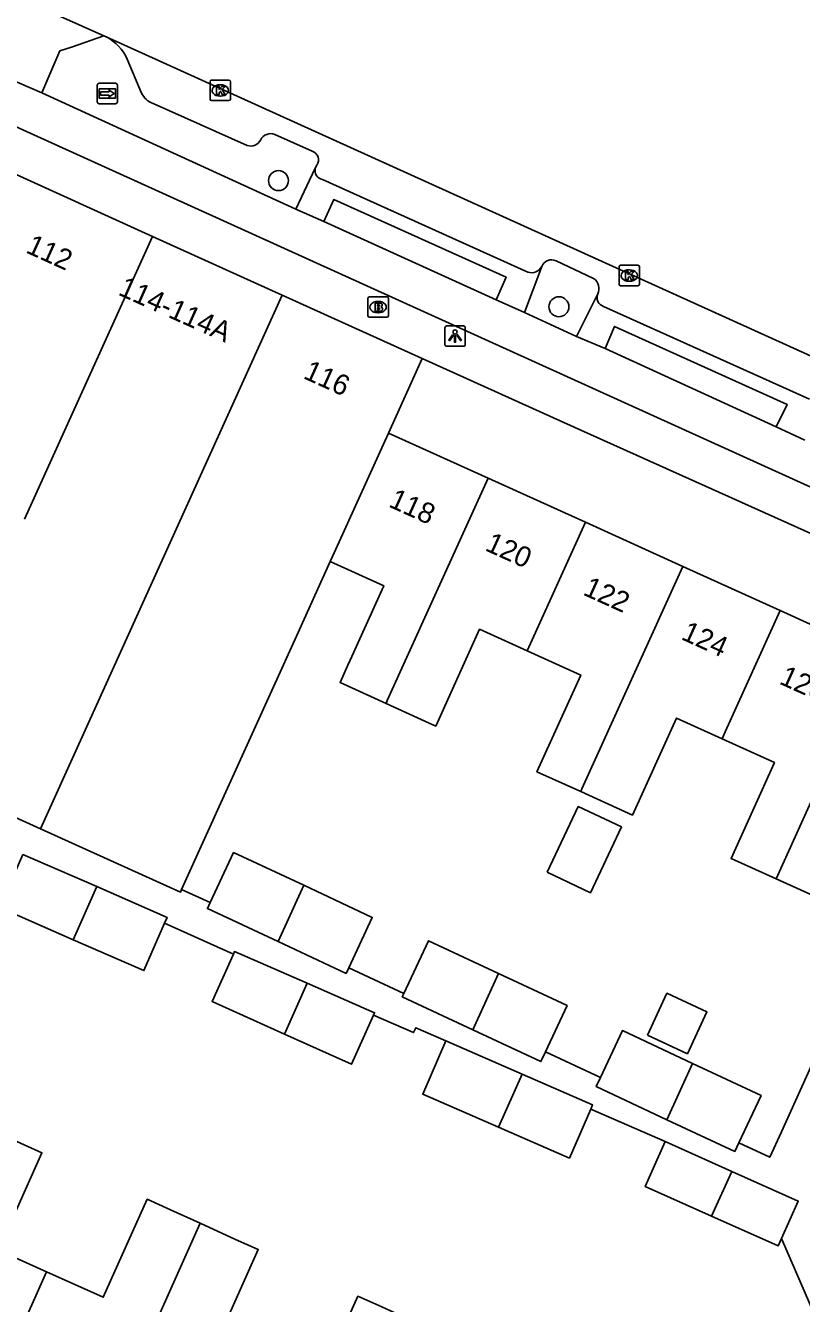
# Model space of a CAD drawing. Extents: x 161845 to 162341, y 381620 to 382158.
# Drawn here: x 162200.1 to 162238.1, y 381756.3 to 381818.8 of the extents above; entities that cross this region are included whole.
import ezdxf

# ---------------------------------------------------------------- set-up
doc = ezdxf.new("R2010")
doc.units = 0
for name, color, linetype in [('IMGEO_Boom', 7, 'Continuous'), ('IMGEO_Brandkraan', 7, 'Continuous'), ('IMGEO_Kolk', 7, 'Continuous'), ('IMGEO_Lichtpunt', 7, 'Continuous'), ('IMGEO_Pand', 7, 'Continuous'), ('IMGEO_Pand_nummerreeks', 7, 'Continuous'), ('IMGEO_Parkeervlak_open', 7, 'Continuous'), ('IMGEO_Rijbaan_lokaal_gesloten', 7, 'Continuous'), ('IMGEO_Rijbaan_lokaal_open', 7, 'Continuous'), ('IMGEO_Voetpad_gesloten', 7, 'Continuous'), ('IMGEO_Voetpad_open', 7, 'Continuous'), ('IMGEO_Wegwijzer', 7, 'Continuous')]:
    doc.layers.add(name, color=color, linetype=linetype)

msp = doc.modelspace()

# ---------------------------------------------------------------- linework, layer by layer
at = {"layer": 'IMGEO_Boom'}
for centre in [(162212.468, 381811.222), (162226.194, 381805.052)]:
    msp.add_circle(centre, 0.489, dxfattribs=at)
at = {"layer": 'IMGEO_Brandkraan'}
for p, q in [((162216.845, 381804.61), (162216.845, 381805.462)), ((162216.92, 381805.536), (162217.772, 381805.536)), ((162217.333, 381805.316), (162217.358, 381805.316)), ((162217.846, 381805.462), (162217.846, 381804.61)), ((162217.772, 381804.536), (162216.92, 381804.536)), ((162217.356, 381804.756), (162217.331, 381804.756))]:
    msp.add_line(p, q, dxfattribs=at)
for points in [[(162216.845, 381804.61), (162216.845, 381805.462)], [(162216.92, 381805.536), (162217.772, 381805.536)], [(162217.193, 381805.236), (162217.193, 381804.836), (162217.406, 381804.836)], [(162217.424, 381805.236), (162217.193, 381805.236)], [(162217.372, 381805.155), (162217.318, 381805.155), (162217.318, 381805.079)], [(162217.846, 381805.462), (162217.846, 381804.61)], [(162217.772, 381804.536), (162216.92, 381804.536)], [(162217.318, 381805.079), (162217.371, 381805.079)], [(162217.38, 381805.003), (162217.318, 381805.003), (162217.318, 381804.922)], [(162217.318, 381804.922), (162217.38, 381804.922)]]:
    msp.add_lwpolyline(points, dxfattribs=at)
for centre, radius, start, end in [((162216.922, 381805.46), 0.0765, 91.55205, 178.44795), ((162216.922, 381805.46), 0.0765, 91.55205, 178.44795), ((162217.373, 381805.117), 0.0379, 267.82845, 90.93552), ((162217.428, 381805.091), 0.145, 59.4692, 91.53667), ((162217.453, 381805.138), 0.0922, 285.51372, 58.15012), ((162217.77, 381805.46), 0.0765, 1.55205, 88.44795), ((162217.77, 381805.46), 0.0765, 1.55205, 88.44795), ((162216.922, 381804.612), 0.0765, 181.55205, 268.44795), ((162216.922, 381804.612), 0.0765, 181.55205, 268.44795), ((162217.381, 381804.962), 0.0404, 269.87594, 90.50774), ((162217.412, 381805.087), 0.251, 268.66757, 293.53466), ((162217.458, 381804.946), 0.105, 301.31148, 78.98903), ((162217.77, 381804.612), 0.0765, 271.55205, 358.44795), ((162217.77, 381804.612), 0.0765, 271.55205, 358.44795)]:
    msp.add_arc(centre, radius, start, end, dxfattribs=at)
for centre, major_axis, ratio, start_param, end_param in [((162217.332, 381805.036), (-0.387, 0.002), 0.722429, 4.712389, 7.853982), ((162217.357, 381805.036), (-0.39, 0.002), 0.717154, 1.570796, 4.712389)]:
    msp.add_ellipse(centre, major_axis=major_axis, ratio=ratio, start_param=start_param, end_param=end_param, dxfattribs=at)
at = {"layer": 'IMGEO_Kolk'}
for p, q in [((162209.119, 381815.208), (162209.119, 381816.06)), ((162209.194, 381816.134), (162210.046, 381816.134)), ((162209.607, 381815.914), (162209.632, 381815.914)), ((162210.12, 381816.06), (162210.12, 381815.208)), ((162210.046, 381815.134), (162209.194, 381815.134)), ((162209.63, 381815.354), (162209.605, 381815.354)), ((162229.135, 381806.155), (162229.135, 381807.007)), ((162229.21, 381807.081), (162230.062, 381807.081)), ((162230.136, 381807.007), (162230.136, 381806.155)), ((162229.623, 381806.861), (162229.648, 381806.861)), ((162230.062, 381806.081), (162229.21, 381806.081)), ((162229.646, 381806.301), (162229.621, 381806.301))]:
    msp.add_line(p, q, dxfattribs=at)
for points in [[(162209.119, 381815.208), (162209.119, 381816.06)], [(162209.194, 381816.134), (162210.046, 381816.134)], [(162209.44, 381815.834), (162209.563, 381815.834), (162209.563, 381815.683), (162209.693, 381815.834), (162209.857, 381815.834), (162209.711, 381815.683), (162209.864, 381815.434), (162209.712, 381815.434), (162209.627, 381815.598), (162209.563, 381815.531), (162209.563, 381815.434), (162209.44, 381815.434), (162209.44, 381815.834)], [(162210.12, 381816.06), (162210.12, 381815.208)], [(162210.046, 381815.134), (162209.194, 381815.134)], [(162229.135, 381806.155), (162229.135, 381807.007)], [(162229.21, 381807.081), (162230.062, 381807.081)], [(162230.136, 381807.007), (162230.136, 381806.155)], [(162229.456, 381806.781), (162229.579, 381806.781), (162229.579, 381806.63), (162229.709, 381806.781), (162229.873, 381806.781), (162229.727, 381806.63), (162229.88, 381806.381), (162229.728, 381806.381), (162229.643, 381806.545), (162229.579, 381806.478), (162229.579, 381806.381), (162229.456, 381806.381), (162229.456, 381806.781)], [(162230.062, 381806.081), (162229.21, 381806.081)]]:
    msp.add_lwpolyline(points, dxfattribs=at)
for centre, start, end in [((162209.196, 381816.058), 91.55205, 178.44795), ((162209.196, 381816.058), 91.55205, 178.44795), ((162210.044, 381816.058), 1.55205, 88.44795), ((162210.044, 381816.058), 1.55205, 88.44795), ((162209.196, 381815.21), 181.55205, 268.44795), ((162209.196, 381815.21), 181.55205, 268.44795), ((162210.044, 381815.21), 271.55205, 358.44795), ((162210.044, 381815.21), 271.55205, 358.44795), ((162229.212, 381807.005), 91.55205, 178.44795), ((162229.212, 381807.005), 91.55205, 178.44795), ((162230.06, 381807.005), 1.55205, 88.44795), ((162230.06, 381807.005), 1.55205, 88.44795), ((162229.212, 381806.157), 181.55205, 268.44795), ((162229.212, 381806.157), 181.55205, 268.44795), ((162230.06, 381806.157), 271.55205, 358.44795), ((162230.06, 381806.157), 271.55205, 358.44795)]:
    msp.add_arc(centre, 0.0765, start, end, dxfattribs=at)
for centre, major_axis, ratio, start_param, end_param in [((162209.606, 381815.634), (-0.387, 0.002), 0.722429, 4.712389, 7.853982), ((162209.631, 381815.634), (-0.39, 0.002), 0.717154, 1.570796, 4.712389), ((162229.622, 381806.581), (-0.387, 0.002), 0.722429, 4.712389, 7.853982), ((162229.647, 381806.581), (-0.39, 0.002), 0.717154, 1.570796, 4.712389)]:
    msp.add_ellipse(centre, major_axis=major_axis, ratio=ratio, start_param=start_param, end_param=end_param, dxfattribs=at)
at = {"layer": 'IMGEO_Lichtpunt'}
for p, q in [((162220.614, 381804.02), (162220.614, 381803.213)), ((162220.614, 381804.02), (162220.614, 381803.213)), ((162221.516, 381804.115), (162220.708, 381804.115)), ((162221.516, 381804.115), (162220.708, 381804.115)), ((162221.61, 381803.213), (162221.61, 381804.02)), ((162221.61, 381803.213), (162221.61, 381804.02)), ((162220.708, 381803.119), (162221.516, 381803.119)), ((162220.708, 381803.119), (162221.516, 381803.119))]:
    msp.add_line(p, q, dxfattribs=at)
for points in [[(162220.988, 381803.684), (162221.027, 381803.656), (162220.839, 381803.394), (162220.801, 381803.421), (162220.988, 381803.684)], [(162221.09, 381803.636), (162221.137, 381803.636), (162221.137, 381803.314), (162221.09, 381803.314), (162221.09, 381803.636)], [(162221.2, 381803.656), (162221.238, 381803.683), (162221.425, 381803.421), (162221.386, 381803.393), (162221.2, 381803.656)]]:
    msp.add_lwpolyline(points, dxfattribs=at)
msp.add_circle((162221.113, 381803.818), 0.0994, dxfattribs=at)
for centre, start, end in [((162220.708, 381804.02), 90, 180), ((162220.708, 381804.02), 90, 180), ((162221.516, 381804.02), 0, 90), ((162221.516, 381804.02), 0, 90), ((162220.708, 381803.213), 180, 270), ((162220.708, 381803.213), 180, 270), ((162221.516, 381803.213), 270, 0), ((162221.516, 381803.213), 270, 360)]:
    msp.add_arc(centre, 0.0946, start, end, dxfattribs=at)
at = {"layer": 'IMGEO_Pand'}
for points in [[(162198.869, 381811.272), (162199.091, 381811.761), (162206.304, 381808.493)], [(162206.304, 381808.493), (162200.035, 381794.656)], [(162206.304, 381808.493), (162212.652, 381805.617)], [(162200.827, 381779.516), (162212.652, 381805.617)], [(162212.652, 381805.617), (162219.499, 381802.515)], [(162219.499, 381802.515), (162217.851, 381798.876)], [(162217.851, 381798.876), (162215.198, 381793.023), (162215.002, 381792.591)], [(162222.724, 381796.668), (162217.851, 381798.876)], [(162222.724, 381796.668), (162219.877, 381790.384), (162217.794, 381785.786), (162217.734, 381785.652)], [(162227.488, 381794.51), (162222.724, 381796.668)], [(162224.642, 381788.226), (162224.804, 381788.584), (162227.488, 381794.51)], [(162227.488, 381794.51), (162232.253, 381792.351)], [(162207.728, 381776.544), (162213.35, 381788.947), (162215.002, 381792.591)], [(162215.002, 381792.591), (162217.622, 381791.405), (162215.971, 381787.759), (162215.864, 381787.523), (162215.482, 381786.679), (162217.734, 381785.652)], [(162232.253, 381792.351), (162227.323, 381781.47), (162227.262, 381781.336)], [(162232.253, 381792.351), (162237.017, 381790.193)], [(162234.176, 381783.922), (162234.333, 381784.269), (162237.017, 381790.193)], [(162237.017, 381790.193), (162241.781, 381788.034)], [(162217.734, 381785.652), (162219.839, 381784.693), (162220.166, 381784.544), (162222.312, 381789.281), (162224.642, 381788.226)], [(162224.642, 381788.226), (162227.261, 381787.039), (162225.117, 381782.308), (162227.262, 381781.336)], [(162236.818, 381777.077), (162241.781, 381788.034)], [(162227.262, 381781.336), (162229.791, 381780.19), (162231.941, 381784.934), (162234.176, 381783.922)], [(162234.176, 381783.922), (162236.742, 381782.759), (162234.619, 381778.073), (162236.818, 381777.077)], [(162194.479, 381782.392), (162200.827, 381779.516)], [(162225.624, 381777.39), (162227.738, 381776.394), (162229.252, 381779.612), (162227.138, 381780.607), (162225.624, 381777.39)], [(162236.818, 381777.077), (162239.212, 381775.993), (162241.336, 381780.681), (162243.815, 381779.558)], [(162200.827, 381779.516), (162203.928, 381778.111), (162207.67, 381776.416), (162207.728, 381776.544)], [(162199.951, 381778.267), (162198.815, 381775.661), (162202.414, 381774.093)], [(162203.573, 381776.688), (162199.951, 381778.267)], [(162213.703, 381776.755), (162210.274, 381778.358), (162209.13, 381775.908)], [(162203.573, 381776.688), (162202.414, 381774.093)], [(162206.896, 381774.904), (162207.019, 381775.187), (162203.573, 381776.688)], [(162213.703, 381776.755), (162212.454, 381774)], [(162215.908, 381772.719), (162217.061, 381775.185), (162213.703, 381776.755)], [(162209.13, 381775.908), (162208.994, 381775.617), (162212.454, 381774)], [(162202.414, 381774.093), (162205.883, 381772.58), (162206.896, 381774.904)], [(162212.454, 381774), (162215.78, 381772.445), (162215.908, 381772.719)], [(162223.231, 381772.439), (162219.803, 381774.042), (162218.599, 381771.463)], [(162212.768, 381769.473), (162209.217, 381771.066), (162210.261, 381773.393)], [(162210.261, 381773.393), (162210.315, 381773.513), (162213.879, 381771.96)], [(162223.231, 381772.439), (162221.983, 381769.684)], [(162225.532, 381768.605), (162226.59, 381770.869), (162223.231, 381772.439)], [(162213.879, 381771.96), (162212.768, 381769.473)], [(162213.879, 381771.96), (162217.176, 381770.523), (162217.123, 381770.405)], [(162218.599, 381771.463), (162218.523, 381771.301), (162221.983, 381769.684)], [(162230.522, 381769.43), (162232.479, 381768.515), (162233.437, 381770.563), (162231.479, 381771.478), (162230.522, 381769.43)], [(162217.123, 381770.405), (162216.044, 381768.002), (162212.768, 381769.473)], [(162221.983, 381769.684), (162225.309, 381768.129), (162225.532, 381768.605)], [(162232.727, 381768.046), (162229.298, 381769.649), (162228.223, 381767.347)], [(162220.664, 381769.143), (162219.528, 381766.537), (162223.235, 381764.921)], [(162224.395, 381767.517), (162220.664, 381769.143)], [(162231.479, 381765.29), (162232.727, 381768.046)], [(162235, 381764.156), (162236.085, 381766.476), (162232.727, 381768.046)], [(162223.235, 381764.921), (162224.395, 381767.517)], [(162227.749, 381765.807), (162227.84, 381766.016), (162224.395, 381767.517)], [(162228.223, 381767.347), (162228.018, 381766.908), (162231.479, 381765.29)], [(162223.235, 381764.921), (162226.704, 381763.409), (162227.749, 381765.807)], [(162231.479, 381765.29), (162234.804, 381763.736), (162235, 381764.156)], [(162201.112, 381757.851), (162198.757, 381758.908), (162200.895, 381763.669), (162198.281, 381764.843)], [(162233.669, 381760.566), (162230.417, 381762.018), (162231.399, 381764.216)], [(162231.399, 381764.216), (162234.651, 381762.763)], [(162234.651, 381762.763), (162233.669, 381760.566)], [(162237.082, 381759.473), (162237.903, 381761.31), (162234.651, 381762.763)], [(162208.641, 381760.236), (162207.192, 381760.887), (162206.046, 381761.402), (162203.891, 381756.603), (162201.112, 381757.851)], [(162203.205, 381748.067), (162204.068, 381750), (162208.641, 381760.236)], [(162211.865, 381752.977), (162209.321, 381754.12), (162211.483, 381758.934), (162210.364, 381759.436), (162208.641, 381760.236)], [(162233.669, 381760.566), (162236.921, 381759.113), (162237.082, 381759.473)], [(162201.112, 381757.851), (162198.064, 381751.029)], [(162219.006, 381755.448), (162217.533, 381756.13), (162216.358, 381756.658), (162214.229, 381751.916), (162211.865, 381752.977)]]:
    msp.add_lwpolyline(points, dxfattribs=at)
at = {"layer": 'IMGEO_Parkeervlak_open'}
for points in [[(162205.769, 381815.503), (162205.067, 381817.17)], [(162210.939, 381812.943), (162206.342, 381814.995)], [(162214.119, 381812.664), (162212.289, 381813.481)], [(162214.272, 381811.83), (162214.345, 381811.982)], [(162227.891, 381806.431), (162226.052, 381807.304)]]:
    msp.add_lwpolyline(points, dxfattribs=at)
for centre, radius, start, end in [((162202.885, 381816.143), 2.412, 25.2008, 61.27192), ((162206.669, 381815.941), 1.001, 205.94306, 250.93899), ((162212.086, 381812.975), 0.546, 68.14572, 153.14826), ((162211.112, 381813.455), 0.54, 251.31137, 334.37146), ((162213.98, 381812.239), 0.447, 324.80119, 71.86696), ((162225.84, 381806.823), 0.526, 66.20222, 157.37229), ((162227.561, 381805.937), 0.595, 334.43776, 56.24025)]:
    msp.add_arc(centre, radius, start, end, dxfattribs=at)
at = {"layer": 'IMGEO_Rijbaan_lokaal_gesloten'}
for points in [[(162203.924, 381818.301), (162204.044, 381818.258)], [(162204.044, 381818.258), (162266.265, 381790.084)]]:
    msp.add_lwpolyline(points, dxfattribs=at)
at = {"layer": 'IMGEO_Rijbaan_lokaal_open'}
for points in [[(162190.345, 381824.364), (162197.539, 381821.152), (162203.924, 381818.301)], [(162191.564, 381819.539), (162200.882, 381815.518)], [(162203.924, 381818.301), (162202.34, 381817.755), (162201.764, 381817.577), (162200.882, 381815.518)]]:
    msp.add_lwpolyline(points, dxfattribs=at)
at = {"layer": 'IMGEO_Voetpad_gesloten'}
for points in [[(162289.497, 381752.523), (162284.268, 381764.473), (162282.076, 381768.974), (162280.091, 381772.447), (162277.759, 381775.733), (162275.072, 381778.709), (162271.828, 381781.089), (162266.754, 381783.434), (162197.313, 381814.891), (162168.761, 381826.912), (162165.238, 381828.801), (162160.086, 381831.935), (162154.18, 381835.7), (162147.552, 381840.181), (162140.263, 381845.513), (162134.882, 381849.978)], [(162200.882, 381815.518), (162213.315, 381809.83)], [(162213.315, 381809.83), (162214.689, 381809.224)], [(162214.689, 381809.224), (162223.121, 381805.392)], [(162223.121, 381805.392), (162224.502, 381804.772)], [(162224.502, 381804.772), (162227.047, 381803.606)], [(162228.451, 381803.011), (162227.047, 381803.606)], [(162228.451, 381803.011), (162236.83, 381799.175)], [(162238.224, 381798.531), (162236.83, 381799.175)]]:
    msp.add_lwpolyline(points, dxfattribs=at)
at = {"layer": 'IMGEO_Voetpad_open'}
for points in [[(162213.315, 381809.83), (162214.272, 381811.83)], [(162224.677, 381806.75), (162214.622, 381811.276)], [(162223.121, 381805.392), (162223.606, 381806.496), (162215.177, 381810.297), (162214.689, 381809.224)], [(162225.354, 381807.025), (162224.502, 381804.772)], [(162227.047, 381803.606), (162228.097, 381805.68)], [(162228.374, 381805.071), (162238.449, 381800.531)], [(162236.83, 381799.175), (162237.358, 381800.272), (162228.906, 381804.094), (162228.451, 381803.011)], [(162219.499, 381802.515), (162226.946, 381799.168), (162248.332, 381789.557)], [(162243.815, 381779.558), (162237.08, 381764.702), (162236.512, 381763.449), (162235, 381764.156)], [(162209.13, 381775.908), (162207.728, 381776.544)], [(162206.896, 381774.904), (162210.261, 381773.393)], [(162218.599, 381771.463), (162215.908, 381772.719)], [(162217.123, 381770.405), (162219.081, 381769.551), (162219.184, 381769.788), (162220.664, 381769.143)], [(162228.223, 381767.347), (162225.532, 381768.605)], [(162227.749, 381765.807), (162231.399, 381764.216)], [(162237.082, 381759.473), (162238.889, 381755.337)]]:
    msp.add_lwpolyline(points, dxfattribs=at)
for centre, radius, start, end in [((162214.704, 381811.715), 0.447, 165.15942, 259.40743), ((162224.861, 381807.269), 0.55, 250.5008, 333.71356), ((162228.508, 381805.499), 0.449, 156.2362, 252.68006)]:
    msp.add_arc(centre, radius, start, end, dxfattribs=at)
at = {"layer": 'IMGEO_Wegwijzer'}
for p, q in [((162203.6, 381815.084), (162203.6, 381815.884)), ((162203.6, 381815.884), (162203.6, 381815.084)), ((162203.7, 381815.984), (162204.49, 381815.984)), ((162204.49, 381815.984), (162203.7, 381815.984)), ((162204.59, 381815.884), (162204.59, 381815.084)), ((162204.59, 381815.084), (162204.59, 381815.884)), ((162204.49, 381814.984), (162203.7, 381814.984)), ((162203.7, 381814.984), (162204.49, 381814.984))]:
    msp.add_line(p, q, dxfattribs=at)
for points in [[(162203.701, 381815.716), (162204.489, 381815.716), (162204.489, 381815.252), (162203.701, 381815.252), (162203.701, 381815.716)], [(162203.766, 381815.568), (162203.766, 381815.484), (162203.766, 381815.4), (162204.177, 381815.4), (162204.177, 381815.317), (162204.424, 381815.484), (162204.177, 381815.651), (162204.177, 381815.568), (162203.766, 381815.568)]]:
    msp.add_lwpolyline(points, dxfattribs=at)
for centre, start, end in [((162203.7, 381815.884), 90, 180), ((162203.7, 381815.884), 90, 180), ((162204.49, 381815.884), 0, 90), ((162204.49, 381815.884), 360, 90), ((162203.7, 381815.084), 180, 270), ((162203.7, 381815.084), 180, 270), ((162204.49, 381815.084), 270, 0), ((162204.49, 381815.084), 270, 0)]:
    msp.add_arc(centre, 0.1, start, end, dxfattribs=at)

# ---------------------------------------------------------------- texts
at = {"layer": 'IMGEO_Pand_nummerreeks'}
for s, rotation, p in [('112', 335.62638, (162200.053, 381807.724)), ('114-114A', 335.9014, (162204.576, 381805.657)), ('116', 335.62638, (162213.633, 381801.573)), ('118', 335.62638, (162217.811, 381795.294)), ('120', 335.62638, (162222.529, 381793.156)), ('122', 335.62652, (162227.325, 381790.983)), ('124', 335.62652, (162232.127, 381788.808)), ('126', 335.62652, (162236.927, 381786.633))]:
    msp.add_text(s, height=1, rotation=rotation, dxfattribs=at).set_placement(p)

doc.saveas('drawing.dxf')
